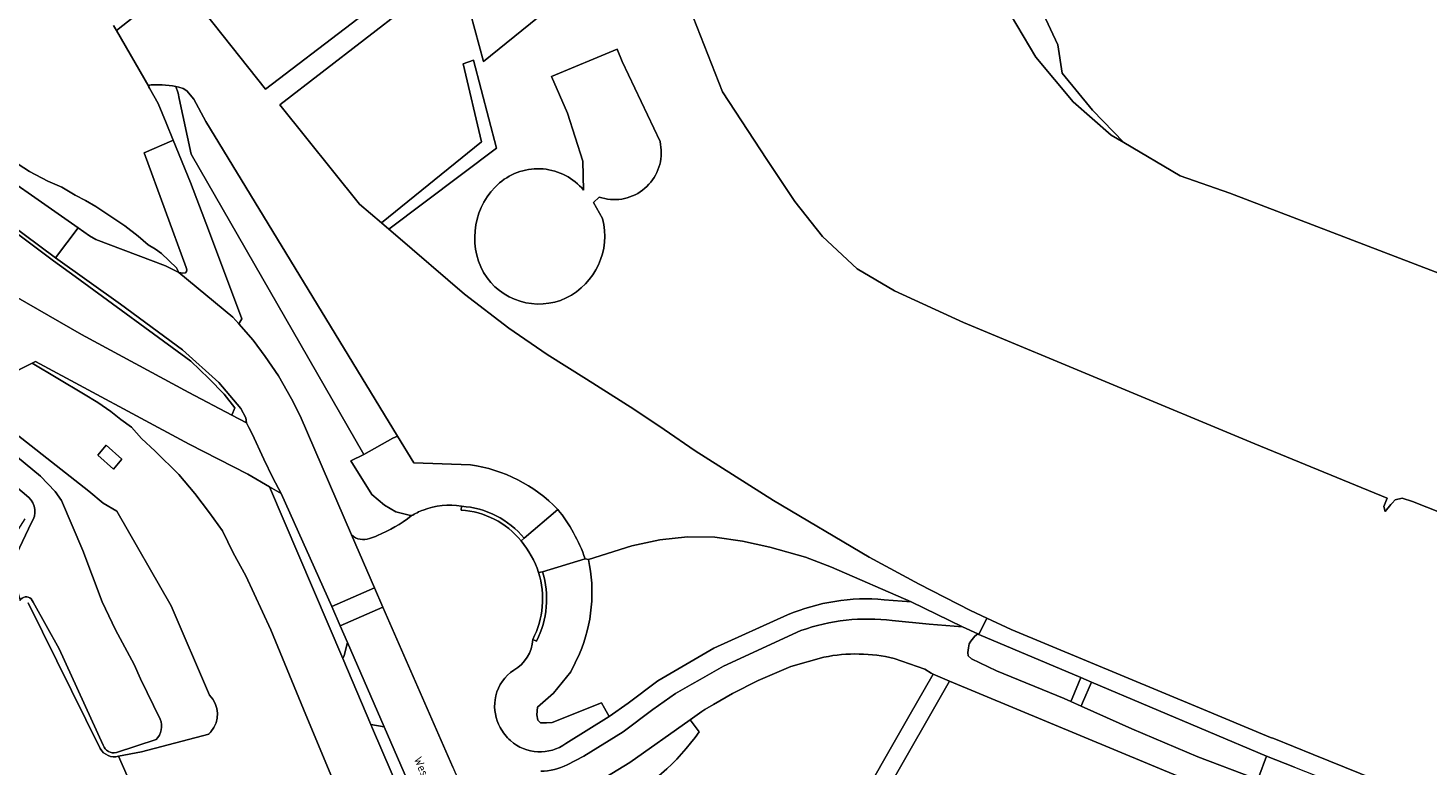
# Model space of a CAD drawing. Header units: metres. Extents: x 149984 to 156489, y 469398 to 478068.
# Tile 602 of 656: x 154035 to 154187, y 474597 to 474676. Entities that reach past the tile are written whole.
import ezdxf
from ezdxf.enums import TextEntityAlignment as Align

# ---------------------------------------------------------------- set-up
doc = ezdxf.new("R2010")
doc.units = ezdxf.units.M
doc.header["$LTSCALE"] = 0.75
for name, color, linetype, lineweight in [('B-WE-GR-GRAS-GV', 252, 'Continuous', 13), ('B-WE-GR-STRUIK-GV', 252, 'Continuous', 13), ('B-WE-GW-TALUD_KRUIN-G', 252, 'Continuous', 18), ('B-WE-IE-TERREINAFSCHEIDING_KUNSTMATIG_MUUR-GV', 252, 'Continuous', 18), ('B-WE-KW-KUNSTWERK_GEMAAL-GV', 6, 'Continuous', 18), ('B-WE-OG-TERREIN_BEGROEID-GV', 252, 'Continuous', 18), ('B-WE-OG-TERREIN_ERF-GV', 252, 'Continuous', 18), ('B-WE-OG-TERREIN_OEVER-GV', 252, 'Continuous', 18), ('B-WE-OG-TERREIN_ONBEGROEID_ZAND-GV', 252, 'Continuous', 18), ('B-WE-OG-TOPOGRAFIE-T18', 7, 'Continuous', 18), ('B-WE-OG-WATER-GV', 252, 'Continuous', 18), ('B-WE-OG-WEG-GV', 252, 'Continuous', 18), ('B-WE-VH-GESLOTENVERHARDING_ASFALT-GV', 252, 'Continuous', 18), ('B-WE-VH-GESLOTENVERHARDING_BETON-GV', 252, 'Continuous', 18), ('B-WE-VH-ONVERHARD_ZAND-GV', 252, 'Continuous', 18), ('B-WE-VH-OPENVERHARDING-GV', 252, 'Continuous', 18), ('B-WE-VH-OPENVERHARDING_BETONSTRAATSTEEN-GV', 252, 'Continuous', 18), ('B-WE-VH-OPENVERHARDING_SIERBESTRATING-GV', 252, 'Continuous', 18), ('B-WE-VH-OPENVERHARDING_STRAATBAKSTEEN-GV', 252, 'Continuous', 18)]:
    doc.layers.add(name, color=color, linetype=linetype, lineweight=lineweight)
doc.styles.add('NLCS-ISO-M500-T18', font='NLCS-ISO.ttf', dxfattribs={"height": 0.9})

msp = doc.modelspace()

# ---------------------------------------------------------------- linework, layer by layer
at = {"layer": 'B-WE-GR-GRAS-GV', "flags": 128}
for points in [[(154043.018, 474598.561), (154035.207, 474614.295)], [(154049.159, 474588.241), (154045.004, 474597.718)]]:
    msp.add_lwpolyline(points, dxfattribs=at)
at = {"layer": 'B-WE-GR-GRAS-GV'}
msp.add_lwpolyline([(154045.004, 474597.718, -0.353414), (154043.018, 474598.561)], format="xyb", dxfattribs=at)
at = {"layer": 'B-WE-GR-STRUIK-GV', "flags": 128}
msp.add_lwpolyline([(154073.401, 474655.345), (154074.19, 474654.667), (154085.831, 474663.424), (154083.359, 474672.925), (154082.242, 474672.517), (154084.232, 474664.09)], close=True, dxfattribs=at)
at = {"layer": 'B-WE-GW-TALUD_KRUIN-G', "flags": 128}
for points in [[(154035.647, 474640.187), (154041.21, 474636.89), (154042.74, 474635.92), (154044.16, 474634.96), (154045.25, 474634.11), (154046.4, 474633.26), (154047.46, 474632.05), (154048.96, 474630.67), (154051.5, 474628.15), (154053.24, 474626.12), (154054.82, 474624.03), (154056.23, 474622.07), (154057.39, 474619.68), (154058.74, 474617.2), (154061.47, 474611.37), (154064.99, 474602.8), (154067.94, 474595.71)], [(154067.94, 474595.71), (154064.99, 474602.8), (154061.47, 474611.37), (154058.74, 474617.2), (154057.39, 474619.68), (154056.23, 474622.07), (154054.82, 474624.03), (154053.24, 474626.12), (154051.5, 474628.15), (154048.96, 474630.67), (154047.46, 474632.05), (154046.4, 474633.26), (154045.25, 474634.11), (154044.16, 474634.96), (154042.74, 474635.92), (154041.21, 474636.89), (154035.647, 474640.187)]]:
    msp.add_lwpolyline(points, dxfattribs=at)
at = {"layer": 'B-WE-IE-TERREINAFSCHEIDING_KUNSTMATIG_MUUR-GV', "flags": 128}
for points in [[(154082.06, 474624.725), (154082.031, 474624.313)], [(154088.496, 474620.991), (154088.838, 474621.278)], [(154090.81, 474617.654), (154090.397, 474617.558)], [(154089.762, 474610.338), (154090.164, 474610.163)]]:
    msp.add_lwpolyline(points, dxfattribs=at)
at = {"layer": 'B-WE-IE-TERREINAFSCHEIDING_KUNSTMATIG_MUUR-GV'}
for points in [[(154082.031, 474624.313, -0.2066829), (154088.496, 474620.991)], [(154088.838, 474621.278, 0.2040822), (154082.06, 474624.725)], [(154090.397, 474617.558, -0.1962528), (154089.762, 474610.338)], [(154090.164, 474610.163, 0.1970332), (154090.81, 474617.654)]]:
    msp.add_lwpolyline(points, format="xyb", dxfattribs=at)
at = {"layer": 'B-WE-KW-KUNSTWERK_GEMAAL-GV', "flags": 128}
msp.add_lwpolyline([(154045.359, 474629.822), (154043.653, 474631.328), (154042.759, 474630.234), (154044.453, 474628.747)], close=True, dxfattribs=at)
at = {"layer": 'B-WE-OG-TERREIN_BEGROEID-GV', "flags": 128}
for points in [[(154101.949, 474686.985), (154084.451, 474672.766), (154083.022, 474677.969)], [(154044.434, 474676.664), (154044.77, 474676.138), (154051.574, 474681.543), (154060.891, 474669.803), (154079.388, 474683.938)], [(154080.727, 474682.245), (154062.415, 474668.09), (154071.03, 474657.381), (154073.401, 474655.345), (154084.232, 474664.09), (154082.242, 474672.517), (154083.359, 474672.925), (154085.831, 474663.424), (154074.19, 474654.667), (154074.911, 474654.048), (154082.39, 474647.625), (154087.184, 474643.964), (154091.313, 474641.132), (154095.584, 474638.471), (154100.669, 474635.231), (154103.977, 474633.004), (154107.317, 474630.716), (154115.785, 474625.359), (154126.132, 474619.212), (154131.507, 474616.32), (154137.056, 474613.465), (154138.821, 474612.634), (154141.463, 474611.391), (154161.834, 474602.938), (154169.508, 474599.753), (154169.84, 474599.619), (154174.125, 474597.885), (154185.792, 474593.166)], [(154196.872, 474620.501), (154184.859, 474625.25), (154183.729, 474625.609), (154182.97, 474625.428), (154182.663, 474625.074), (154182.513, 474624.901), (154181.893, 474624.164), (154181.737, 474624.703), (154182.113, 474625.601), (154167.789, 474631.487), (154136.313, 474644.593), (154128.856, 474648.018), (154124.809, 474650.362), (154121.066, 474653.882), (154118.069, 474657.653), (154115.066, 474662.18), (154110.286, 474669.501), (154105.898, 474680.635)], [(154095.188, 474661.997), (154093.52, 474667.194), (154091.782, 474671.145), (154098.875, 474674.129), (154099.437, 474672.795), (154103.546, 474664.122), (154103.639, 474663.185)], [(154051.428, 474669.356), (154051.192, 474670.066), (154050.841, 474670.152), (154049.725, 474670.277), (154049.163, 474670.253), (154048.765, 474670.253), (154048.523, 474670.277), (154048.352, 474670.23), (154048.297, 474670.175), (154048.266, 474670.082), (154048.274, 474670.004), (154048.352, 474669.902), (154049.273, 474668.232), (154050.154, 474666.149), (154050.887, 474664.274), (154052.761, 474659.703), (154054.711, 474654.608), (154058.336, 474644.983), (154058, 474644.421), (154059.54, 474642.688), (154060.844, 474640.913), (154062.294, 474638.811), (154063.67, 474636.347), (154064.613, 474634.499), (154070.172, 474621.623)], [(154076.631, 474623.686), (154076.682, 474623.726), (154076.547, 474623.737), (154074.971, 474624.113), (154073.739, 474624.827), (154072.364, 474625.98), (154070.097, 474629.636), (154071.496, 474630.329), (154052.86, 474662.78), (154051.555, 474668.773), (154051.428, 474669.356)], [(154095.259, 474658.886), (154095.188, 474661.997)], [(154096.944, 474658.134), (154096.317, 474657.562), (154097.317, 474655.81)], [(154067.94, 474595.71), (154064.99, 474602.8), (154061.47, 474611.37), (154058.74, 474617.2), (154057.39, 474619.68), (154056.23, 474622.07), (154054.82, 474624.03), (154053.24, 474626.12), (154051.5, 474628.15), (154048.96, 474630.67), (154047.46, 474632.05), (154046.4, 474633.26), (154045.25, 474634.11), (154044.16, 474634.96), (154042.74, 474635.92), (154041.21, 474636.89), (154035.647, 474640.187), (154030.144, 474637.419)], [(154076.38, 474591.581), (154072.449, 474600.715), (154072.26, 474601.158), (154069.224, 474608.267), (154061.293, 474626.84), (154058.973, 474628.202), (154052.617, 474631.45), (154036.008, 474640.369), (154035.647, 474640.187), (154041.21, 474636.89), (154042.74, 474635.92), (154044.16, 474634.96), (154045.25, 474634.11), (154046.4, 474633.26), (154047.46, 474632.05), (154048.96, 474630.67), (154051.5, 474628.15), (154053.24, 474626.12), (154054.82, 474624.03), (154056.23, 474622.07), (154057.39, 474619.68), (154058.74, 474617.2), (154061.47, 474611.37), (154064.99, 474602.8), (154067.94, 474595.71)], [(154030.962, 474634.804), (154041.794, 474626.359), (154043.335, 474625.065), (154044.819, 474624.211), (154050.697, 474613.972), (154054.835, 474604.308)], [(154127.735, 474614.63), (154130.65, 474614.387), (154122.032, 474618.157), (154119.237, 474619.233), (154115.371, 474620.321), (154112.438, 474620.959), (154109.458, 474621.371), (154106.504, 474621.434), (154103.509, 474621.095), (154100.467, 474620.435), (154095.783, 474618.983)], [(154094.81, 474608.784), (154093.891, 474606.826), (154091.989, 474604.538), (154090.292, 474603.025), (154090.217, 474602.197), (154090.322, 474601.61), (154090.6, 474601.311), (154091.253, 474601.34), (154091.867, 474601.35), (154097.204, 474603.487), (154097.529, 474602.891), (154098.013, 474602.002), (154100.068, 474603.438), (154103.278, 474605.847), (154109.33, 474609.403), (154117.295, 474612.975)], [(154121.236, 474608.421), (154117.651, 474607.424), (154114.134, 474605.903), (154111.366, 474604.497), (154109.293, 474603.287), (154108.372, 474602.749), (154108.036, 474602.553), (154106.766, 474601.654), (154107.749, 474600.352)], [(154130.28, 474572.019), (154129.914, 474572.507), (154127.467, 474574.835), (154126.282, 474576.134), (154125.387, 474577.442), (154124.597, 474579.075), (154123.921, 474581.287), (154123.561, 474583.403), (154123.543, 474585.273), (154123.736, 474587.134), (154124.184, 474589.46), (154124.895, 474591.866), (154125.72, 474593.797), (154127.809, 474597.475), (154130.425, 474601.996), (154133.025, 474606.598), (154132.835, 474606.68), (154132.121, 474607.129), (154128.834, 474608.28)], [(154134.801, 474605.832), (154128.069, 474594.039)], [(154167.136, 474592.384), (154134.801, 474605.832)], [(154107.749, 474600.352), (154106.766, 474601.654), (154100.236, 474597.032), (154096.186, 474594.565), (154092.479, 474592.953), (154088.705, 474591.533), (154088.496, 474591.454), (154084.672, 474588.526), (154084.606, 474588.477), (154087.03, 474582.928), (154095.64, 474563.22), (154109.126, 474532.764), (154123.182, 474500.287), (154127.244, 474491.02), (154132.301, 474478.979), (154138.76, 474463.689), (154145.419, 474447.963)], [(154054.735, 474600.11), (154047.47, 474598.183), (154045.004, 474597.718), (154049.159, 474588.241), (154052.523, 474590.363), (154055.04, 474591.84), (154057.294, 474593.164)]]:
    msp.add_lwpolyline(points, dxfattribs=at)
for points in [[(154053.127, 474668.716), (154052.378, 474669.606), (154051.965, 474669.879), (154051.512, 474670.004), (154051.192, 474670.066), (154051.428, 474669.356), (154051.555, 474668.773), (154052.86, 474662.78), (154071.496, 474630.329), (154074.654, 474632.07), (154075.134, 474632.313), (154054.425, 474666.3)], [(154045.359, 474629.822), (154044.453, 474628.747), (154042.759, 474630.234), (154043.653, 474631.328)], [(154149.006, 474606.207), (154137.987, 474610.862), (154137.849, 474610.927), (154137.549, 474610.68), (154137.098, 474610.151), (154136.937, 474609.859), (154136.845, 474609.438), (154136.788, 474608.938), (154136.823, 474608.569), (154137.187, 474608.244), (154139.9, 474606.958), (154147.204, 474603.947), (154147.912, 474603.631), (154148.059, 474603.965)], [(154150.137, 474605.73), (154149.191, 474603.49), (154149.03, 474603.132), (154154.498, 474600.69), (154161.644, 474597.653), (154167.728, 474595.344), (154168.163, 474595.334), (154168.219, 474595.495), (154169.076, 474597.73)]]:
    msp.add_lwpolyline(points, close=True, dxfattribs=at)
at = {"layer": 'B-WE-OG-TERREIN_BEGROEID-GV'}
for points in [[(154103.639, 474663.185, -0.5312521), (154096.944, 474658.134)], [(154086.178, 474659.665, -0.4176817), (154095.259, 474658.886)], [(154084.453, 474649.966, -0.3514564), (154086.178, 474659.665)], [(154097.317, 474655.81, -0.3527179), (154093.382, 474647.228)], [(154093.382, 474647.228, -0.3854711), (154084.453, 474649.966)], [(154072.965, 474621.554, 0.0686742), (154076.631, 474623.686)], [(154070.172, 474621.623, 0.2823489), (154072.124, 474621.236)], [(154072.124, 474621.236, 0.0144507), (154072.965, 474621.554)], [(154095.783, 474618.983, -0.1556183), (154094.81, 474608.784)], [(154117.295, 474612.975, -0.1240527), (154127.735, 474614.63)], [(154128.834, 474608.28, 0.1077935), (154121.236, 474608.421)], [(154054.835, 474604.308, -0.3951129), (154054.978, 474600.357)], [(154054.978, 474600.357, -0.028638), (154054.735, 474600.11)], [(154098.664, 474592.372, 0.1169053), (154107.749, 474600.352)], [(154107.749, 474600.352, -0.1169053), (154098.664, 474592.372)]]:
    msp.add_lwpolyline(points, format="xyb", dxfattribs=at)
at = {"layer": 'B-WE-OG-TERREIN_ERF-GV', "flags": 128}
msp.add_lwpolyline([(154033.42, 474662.16), (154035.36, 474660.88), (154037.35, 474659.85), (154038.87, 474659.22), (154040.3, 474658.34), (154041.41, 474657.78), (154042.53, 474657.13), (154045.69, 474655.03), (154047.11, 474653.9), (154048.19, 474652.97), (154048.99, 474652.5), (154049.62, 474652.02), (154051.239, 474650.499), (154051.519, 474649.984), (154051.956, 474649.922), (154052.212, 474649.946), (154052.346, 474650.093), (154052.37, 474650.263), (154052.3, 474650.52), (154047.77, 474662.9), (154050.77, 474664.22), (154050.887, 474664.274), (154050.154, 474666.149), (154049.273, 474668.232), (154048.352, 474669.902), (154048.274, 474670.004), (154048.266, 474670.082), (154044.77, 474676.138), (154044.434, 474676.664)], dxfattribs=at)
at = {"layer": 'B-WE-OG-TERREIN_OEVER-GV', "flags": 128}
for points in [[(154029.358, 474635.197), (154028.107, 474634.483), (154031.327, 474632.273), (154036.547, 474627.969), (154038.136, 474626.33), (154038.83, 474625.344), (154041.129, 474619.931), (154043.24, 474614.381), (154044.658, 474611.388), (154046.692, 474607.618), (154047.376, 474606.094), (154049.498, 474601.721)], [(154054.835, 474604.308), (154050.697, 474613.972), (154044.819, 474624.211), (154043.335, 474625.065), (154041.794, 474626.359), (154030.962, 474634.804)], [(154035.288, 474625.673), (154026.905, 474632.752)], [(154034.879, 474623.371), (154032.84, 474620.18), (154033.346, 474618.283), (154034.306, 474620.226), (154035.575, 474622.983)], [(154043.331, 474598.917), (154038.579, 474609.328), (154035.768, 474614.358), (154035.544, 474614.736)], [(154035.207, 474614.295), (154043.018, 474598.561)], [(154049.049, 474599.509), (154044.769, 474598.107)], [(154045.004, 474597.718), (154047.47, 474598.183), (154054.735, 474600.11)]]:
    msp.add_lwpolyline(points, dxfattribs=at)
at = {"layer": 'B-WE-OG-TERREIN_OEVER-GV'}
for points in [[(154035.575, 474622.983, 0.3841641), (154035.288, 474625.673)], [(154035.544, 474614.736, 0.4819999), (154034.345, 474614.542)], [(154054.978, 474600.357, 0.3951129), (154054.835, 474604.308)], [(154049.498, 474601.721, -0.2942912), (154049.049, 474599.509)], [(154054.735, 474600.11, 0.028638), (154054.978, 474600.357)], [(154043.018, 474598.561, 0.353414), (154045.004, 474597.718)], [(154044.769, 474598.107, -0.3923032), (154043.331, 474598.917)]]:
    msp.add_lwpolyline(points, format="xyb", dxfattribs=at)
at = {"layer": 'B-WE-OG-TERREIN_ONBEGROEID_ZAND-GV', "flags": 128}
msp.add_lwpolyline([(154131.421, 474763.606), (154132.181, 474761.427), (154133.706, 474741.412), (154137.498, 474691.644), (154138.172, 474687.036), (154139.58, 474682.069), (154141.394, 474677.853), (154144.149, 474673.249), (154148.158, 474668.435), (154152.289, 474664.815), (154153.651, 474664.016), (154150.245, 474667.506), (154146.995, 474671.513), (154146.515, 474674.6), (154143.082, 474681.929), (154138.207, 474696.906), (154138.213, 474701.787), (154137.009, 474712.996), (154135.914, 474738.567), (154135.763, 474753.368), (154135.056, 474757.1), (154133.825, 474760.609), (154131.736, 474763.576)], close=True, dxfattribs=at)
at = {"layer": 'B-WE-OG-WATER-GV', "flags": 128}
for points in [[(154143.082, 474681.929), (154146.515, 474674.6), (154146.995, 474671.513), (154150.245, 474667.506), (154153.651, 474664.016), (154159.745, 474660.441), (154165.119, 474658.545), (154290.837, 474610.407), (154508.779, 474854.875)], [(154049.498, 474601.721), (154047.376, 474606.094), (154046.692, 474607.618), (154044.658, 474611.388), (154043.24, 474614.381), (154041.129, 474619.931), (154038.83, 474625.344), (154038.136, 474626.33), (154036.547, 474627.969), (154031.327, 474632.273), (154028.107, 474634.483), (154027.84, 474634.33), (154027.568, 474633.871), (154026.905, 474632.752), (154035.288, 474625.673)], [(154035.575, 474622.983), (154034.306, 474620.226), (154033.346, 474618.283), (154034.345, 474614.542)], [(154035.544, 474614.736), (154035.768, 474614.358), (154038.579, 474609.328), (154043.331, 474598.917)], [(154044.769, 474598.107), (154049.049, 474599.509)]]:
    msp.add_lwpolyline(points, dxfattribs=at)
at = {"layer": 'B-WE-OG-WATER-GV'}
for points in [[(154035.288, 474625.673, -0.3841641), (154035.575, 474622.983)], [(154034.345, 474614.542, -0.4819999), (154035.544, 474614.736)], [(154049.049, 474599.509, 0.2942912), (154049.498, 474601.721)], [(154043.331, 474598.917, 0.3923032), (154044.769, 474598.107)]]:
    msp.add_lwpolyline(points, format="xyb", dxfattribs=at)
at = {"layer": 'B-WE-OG-WEG-GV', "flags": 128}
for points in [[(154029.082, 474650.131), (154041.003, 474643.283), (154052.582, 474637.033), (154057.224, 474634.567), (154057.566, 474635.377), (154056.406, 474636.831), (154054.769, 474638.513), (154052.79, 474640.42), (154040.287, 474649.555), (154037.957, 474651.255), (154016.681, 474667.162)], [(154028.967, 474662.933), (154040.614, 474654.799), (154041.857, 474653.944), (154042.55, 474653.56), (154050.06, 474650.71), (154051.519, 474649.984), (154051.239, 474650.499), (154049.62, 474652.02), (154048.99, 474652.5), (154048.19, 474652.97), (154047.11, 474653.9), (154045.69, 474655.03), (154042.53, 474657.13), (154041.41, 474657.78), (154040.3, 474658.34), (154038.87, 474659.22), (154037.35, 474659.85), (154035.36, 474660.88), (154033.42, 474662.16)]]:
    msp.add_lwpolyline(points, dxfattribs=at)
for points in [[(154068.947, 474611.803), (154068.034, 474613.906), (154062.579, 474626.086), (154061.293, 474626.84), (154069.224, 474608.267), (154069.393, 474608.589), (154069.721, 474610.02)], [(154073.69, 474600.88), (154072.26, 474601.158), (154072.449, 474600.715), (154076.38, 474591.581), (154089.68, 474561.02), (154092.82, 474553.7), (154096.97, 474544.1), (154100.315, 474536.426), (154101.302, 474538.047), (154082.45, 474580.76)]]:
    msp.add_lwpolyline(points, close=True, dxfattribs=at)
at = {"layer": 'B-WE-VH-GESLOTENVERHARDING_ASFALT-GV', "flags": 128}
for points in [[(153923.019, 474739.074), (153934.624, 474730.298), (153939.374, 474726.58), (153964.52, 474707.44), (153974.598, 474699.69), (154000.212, 474680.224), (154005.872, 474675.94), (154024.306, 474661.879), (154038.196, 474651.553), (154040.614, 474654.799), (154028.967, 474662.933), (154012.44, 474675.49), (154000, 474684.966), (153983.02, 474697.9), (153980.34, 474700.21), (153954.1, 474720.03), (153930.27, 474738.3), (153929.159, 474739.133), (153920.539, 474745.599), (153918.302, 474742.641), (153920.026, 474741.337)], [(154054.711, 474654.608), (154052.761, 474659.703), (154050.887, 474664.274), (154050.77, 474664.22), (154047.77, 474662.9), (154052.3, 474650.52), (154052.37, 474650.263), (154052.346, 474650.093), (154052.212, 474649.946), (154051.956, 474649.922), (154051.519, 474649.984), (154057.359, 474645.141), (154058, 474644.421), (154058.336, 474644.983)], [(154057.359, 474645.141), (154051.519, 474649.984), (154050.06, 474650.71), (154042.55, 474653.56), (154041.857, 474653.944), (154040.614, 474654.799), (154038.196, 474651.553), (154045.2, 474646.547), (154051.903, 474641.609), (154055.821, 474638.091), (154058.201, 474635.278), (154058.745, 474634.268), (154058.814, 474633.722), (154059.066, 474633.25), (154059.433, 474632.562), (154060.693, 474629.809), (154061.658, 474627.789), (154062.579, 474626.086), (154068.034, 474613.906), (154072.658, 474615.914), (154070.172, 474621.623), (154064.613, 474634.499), (154063.67, 474636.347), (154062.294, 474638.811), (154060.844, 474640.913), (154059.54, 474642.688), (154058, 474644.421)], [(154073.574, 474613.812), (154072.658, 474615.914), (154068.034, 474613.906), (154068.947, 474611.803)]]:
    msp.add_lwpolyline(points, close=True, dxfattribs=at)
for points in [[(154030.144, 474637.419), (154035.647, 474640.187), (154036.008, 474640.369), (154052.617, 474631.45), (154058.973, 474628.202), (154061.293, 474626.84), (154062.579, 474626.086), (154061.658, 474627.789), (154060.693, 474629.809), (154059.433, 474632.562), (154059.066, 474633.25), (154058.814, 474633.722), (154057.224, 474634.567), (154052.582, 474637.033), (154041.003, 474643.283), (154029.082, 474650.131)], [(154081.106, 474596.515), (154073.574, 474613.812), (154068.947, 474611.803), (154069.721, 474610.02), (154073.69, 474600.88), (154082.45, 474580.76)], [(154137.849, 474610.927), (154136.191, 474611.714), (154132.595, 474611.986), (154128.619, 474612.369)], [(154197.107, 474588.983), (154185.792, 474593.166), (154174.125, 474597.885), (154169.84, 474599.619), (154169.508, 474599.753), (154161.834, 474602.938), (154141.463, 474611.391), (154138.821, 474612.634), (154137.987, 474610.862), (154149.006, 474606.207), (154150.137, 474605.73), (154169.076, 474597.73), (154172.088, 474596.541), (154184.629, 474591.59), (154190.279, 474589.491)], [(154118.751, 474611.287), (154110.377, 474607.431), (154107.845, 474605.999), (154106.946, 474605.491), (154105.19, 474604.498), (154102.757, 474602.762), (154099.531, 474600.364), (154095.298, 474597.717), (154093.489, 474596.778)], [(154128.834, 474608.28), (154132.121, 474607.129), (154132.835, 474606.68), (154133.025, 474606.598), (154134.801, 474605.832), (154167.136, 474592.384), (154168.163, 474595.334), (154167.728, 474595.344), (154161.644, 474597.653), (154154.498, 474600.69), (154149.03, 474603.132), (154147.912, 474603.631), (154147.204, 474603.947), (154139.9, 474606.958), (154137.187, 474608.244), (154136.823, 474608.569), (154136.788, 474608.938), (154136.845, 474609.438), (154136.937, 474609.859), (154137.098, 474610.151), (154137.549, 474610.68), (154137.849, 474610.927)], [(154081.106, 474596.515), (154084.606, 474588.477), (154084.672, 474588.526), (154088.496, 474591.454), (154088.705, 474591.533), (154092.479, 474592.953), (154096.186, 474594.565), (154100.236, 474597.032), (154106.766, 474601.654), (154108.036, 474602.553), (154108.372, 474602.749), (154109.293, 474603.287), (154111.366, 474604.497), (154114.134, 474605.903), (154117.651, 474607.424), (154121.236, 474608.421)], [(154172.088, 474596.541), (154169.076, 474597.73), (154168.219, 474595.495)]]:
    msp.add_lwpolyline(points, dxfattribs=at)
at = {"layer": 'B-WE-VH-GESLOTENVERHARDING_ASFALT-GV'}
for points in [[(154128.619, 474612.369, 0.1191627), (154118.751, 474611.287)], [(154121.236, 474608.421, -0.1077935), (154128.834, 474608.28)], [(154093.489, 474596.778, -0.1120414), (154090.634, 474596.104)]]:
    msp.add_lwpolyline(points, format="xyb", dxfattribs=at)
at = {"layer": 'B-WE-VH-GESLOTENVERHARDING_BETON-GV', "flags": 128}
msp.add_lwpolyline([(154016.681, 474667.162), (154037.957, 474651.255), (154040.287, 474649.555), (154052.79, 474640.42), (154054.769, 474638.513), (154056.406, 474636.831), (154057.566, 474635.377), (154057.224, 474634.567), (154058.814, 474633.722), (154058.745, 474634.268), (154058.201, 474635.278), (154055.821, 474638.091), (154051.903, 474641.609), (154045.2, 474646.547), (154038.196, 474651.553), (154024.306, 474661.879)], dxfattribs=at)
at = {"layer": 'B-WE-VH-ONVERHARD_ZAND-GV', "flags": 128}
msp.add_lwpolyline([(154079.388, 474683.938), (154080.727, 474682.245), (154083.022, 474677.969), (154084.451, 474672.766), (154101.949, 474686.985), (154087.003, 474706.582), (154070.448, 474693.385)], close=True, dxfattribs=at)
for points in [[(154105.898, 474680.635), (154110.286, 474669.501), (154115.066, 474662.18), (154118.069, 474657.653), (154121.066, 474653.882), (154124.809, 474650.362), (154128.856, 474648.018), (154136.313, 474644.593), (154167.789, 474631.487), (154182.113, 474625.601), (154181.737, 474624.703), (154181.893, 474624.164), (154182.513, 474624.901), (154182.663, 474625.074), (154182.97, 474625.428), (154183.729, 474625.609), (154184.859, 474625.25), (154196.872, 474620.501)], [(154290.837, 474610.407), (154165.119, 474658.545), (154159.745, 474660.441), (154153.651, 474664.016), (154152.289, 474664.815), (154148.158, 474668.435), (154144.149, 474673.249), (154141.394, 474677.853)], [(154103.639, 474663.185), (154103.546, 474664.122), (154099.437, 474672.795), (154098.875, 474674.129), (154091.782, 474671.145), (154093.52, 474667.194), (154095.188, 474661.997)], [(154095.188, 474661.997), (154095.259, 474658.886)], [(154097.317, 474655.81), (154096.317, 474657.562), (154096.944, 474658.134)]]:
    msp.add_lwpolyline(points, dxfattribs=at)
at = {"layer": 'B-WE-VH-ONVERHARD_ZAND-GV'}
for points in [[(154096.944, 474658.134, 0.5312521), (154103.639, 474663.185)], [(154095.259, 474658.886, 0.4176817), (154086.178, 474659.665)], [(154086.178, 474659.665, 0.3514564), (154084.453, 474649.966)], [(154093.382, 474647.228, 0.3527179), (154097.317, 474655.81)], [(154084.453, 474649.966, 0.3854711), (154093.382, 474647.228)]]:
    msp.add_lwpolyline(points, format="xyb", dxfattribs=at)
at = {"layer": 'B-WE-VH-OPENVERHARDING-GV', "flags": 128}
msp.add_lwpolyline([(154069.721, 474610.02), (154069.393, 474608.589), (154069.224, 474608.267), (154072.26, 474601.158), (154073.69, 474600.88)], close=True, dxfattribs=at)
at = {"layer": 'B-WE-VH-OPENVERHARDING_BETONSTRAATSTEEN-GV', "flags": 128}
for points in [[(154079.388, 474683.938), (154060.891, 474669.803), (154051.574, 474681.543), (154044.77, 474676.138)], [(154095.42, 474619.037), (154095.783, 474618.983), (154100.467, 474620.435), (154103.509, 474621.095), (154106.504, 474621.434), (154109.458, 474621.371), (154112.438, 474620.959), (154115.371, 474620.321), (154119.237, 474619.233), (154122.032, 474618.157), (154130.65, 474614.387), (154136.191, 474611.714), (154137.849, 474610.927), (154137.987, 474610.862), (154138.821, 474612.634), (154137.056, 474613.465), (154131.507, 474616.32), (154126.132, 474619.212), (154115.785, 474625.359), (154107.317, 474630.716), (154103.977, 474633.004), (154100.669, 474635.231), (154095.584, 474638.471), (154091.313, 474641.132), (154087.184, 474643.964), (154082.39, 474647.625), (154074.911, 474654.048), (154074.19, 474654.667), (154073.401, 474655.345), (154071.03, 474657.381), (154062.415, 474668.09), (154080.727, 474682.245)], [(154044.77, 474676.138), (154048.266, 474670.082), (154048.297, 474670.175), (154048.352, 474670.23), (154048.523, 474670.277), (154048.765, 474670.253), (154049.163, 474670.253), (154049.725, 474670.277), (154050.841, 474670.152), (154051.192, 474670.066), (154051.512, 474670.004), (154051.965, 474669.879), (154052.378, 474669.606), (154053.127, 474668.716), (154054.425, 474666.3), (154075.134, 474632.313), (154076.904, 474629.408), (154083.02, 474629.2)], [(154082.031, 474624.313), (154082.06, 474624.725)], [(154070.172, 474621.623), (154072.658, 474615.914), (154073.574, 474613.812), (154081.106, 474596.515)], [(154128.619, 474612.369), (154132.595, 474611.986), (154136.191, 474611.714), (154130.65, 474614.387), (154127.735, 474614.63)], [(154117.295, 474612.975), (154109.33, 474609.403), (154103.278, 474605.847), (154100.068, 474603.438), (154098.013, 474602.002), (154093.348, 474599.097)], [(154093.489, 474596.778), (154095.298, 474597.717), (154099.531, 474600.364), (154102.757, 474602.762), (154105.19, 474604.498), (154106.946, 474605.491), (154107.845, 474605.999), (154110.377, 474607.431), (154118.751, 474611.287)], [(154087.358, 474606.764), (154087.716, 474607.029)], [(154134.801, 474605.832), (154133.025, 474606.598), (154130.425, 474601.996), (154127.809, 474597.475), (154125.72, 474593.797), (154124.895, 474591.866), (154124.184, 474589.46), (154123.736, 474587.134), (154123.543, 474585.273), (154123.561, 474583.403), (154123.921, 474581.287), (154124.597, 474579.075), (154125.387, 474577.442), (154126.282, 474576.134), (154127.467, 474574.835), (154129.914, 474572.507), (154130.28, 474572.019)], [(154128.069, 474594.039), (154134.801, 474605.832)]]:
    msp.add_lwpolyline(points, dxfattribs=at)
at = {"layer": 'B-WE-VH-OPENVERHARDING_BETONSTRAATSTEEN-GV'}
for points in [[(154083.02, 474629.2, -0.1672004), (154092.467, 474624.392)], [(154076.631, 474623.686, -0.0686742), (154072.965, 474621.554)], [(154077.923, 474624.314, 0.0448332), (154076.631, 474623.686)], [(154082.06, 474624.725, 0.132237), (154077.923, 474624.314)], [(154088.496, 474620.991, 0.2066829), (154082.031, 474624.313)], [(154092.467, 474624.392, -0.0880553), (154095.42, 474619.037)], [(154072.124, 474621.236, -0.2823489), (154070.172, 474621.623)], [(154072.965, 474621.554, -0.0144507), (154072.124, 474621.236)], [(154090.397, 474617.558, 0.0911342), (154088.496, 474620.991)], [(154089.762, 474610.338, 0.1962528), (154090.397, 474617.558)], [(154127.735, 474614.63, 0.1240527), (154117.295, 474612.975)], [(154118.751, 474611.287, -0.1191627), (154128.619, 474612.369)], [(154087.716, 474607.029, 0.2575062), (154089.762, 474610.338)], [(154085.686, 474603.825, -0.1879604), (154087.358, 474606.764)], [(154086.254, 474600.831, -0.1683602), (154085.686, 474603.825)], [(154087.351, 474599.399, -0.09535), (154086.254, 474600.831)], [(154093.348, 474599.097, -0.3525141), (154087.351, 474599.399)], [(154090.634, 474596.104, 0.1120414), (154093.489, 474596.778)]]:
    msp.add_lwpolyline(points, format="xyb", dxfattribs=at)
at = {"layer": 'B-WE-VH-OPENVERHARDING_BETONSTRAATSTEEN-GV', "flags": 128}
msp.add_lwpolyline([(154150.137, 474605.73), (154149.006, 474606.207), (154148.059, 474603.965), (154147.912, 474603.631), (154149.03, 474603.132), (154149.191, 474603.49)], close=True, dxfattribs=at)
at = {"layer": 'B-WE-VH-OPENVERHARDING_SIERBESTRATING-GV', "flags": 128}
for points in [[(154083.02, 474629.2), (154076.904, 474629.408), (154075.134, 474632.313), (154074.654, 474632.07), (154071.496, 474630.329)], [(154071.496, 474630.329), (154070.097, 474629.636), (154072.364, 474625.98), (154073.739, 474624.827), (154074.971, 474624.113), (154076.547, 474623.737), (154076.682, 474623.726), (154076.631, 474623.686)], [(154088.838, 474621.278), (154092.467, 474624.392)], [(154095.783, 474618.983), (154095.42, 474619.037), (154090.81, 474617.654)], [(154090.164, 474610.163), (154089.762, 474610.338)], [(154093.348, 474599.097), (154098.013, 474602.002), (154097.529, 474602.891), (154097.204, 474603.487), (154091.867, 474601.35), (154091.253, 474601.34), (154090.6, 474601.311), (154090.322, 474601.61), (154090.217, 474602.197), (154090.292, 474603.025), (154091.989, 474604.538), (154093.891, 474606.826), (154094.81, 474608.784)], [(154087.716, 474607.029), (154087.358, 474606.764)]]:
    msp.add_lwpolyline(points, dxfattribs=at)
at = {"layer": 'B-WE-VH-OPENVERHARDING_SIERBESTRATING-GV'}
for points in [[(154092.467, 474624.392, 0.1672004), (154083.02, 474629.2)], [(154076.631, 474623.686, -0.0448332), (154077.923, 474624.314)], [(154077.923, 474624.314, -0.132237), (154082.06, 474624.725)], [(154082.06, 474624.725, -0.2040822), (154088.838, 474621.278)], [(154094.81, 474608.784, 0.1556183), (154095.783, 474618.983)], [(154090.81, 474617.654, -0.1970332), (154090.164, 474610.163)], [(154089.762, 474610.338, -0.2575062), (154087.716, 474607.029)], [(154087.358, 474606.764, 0.1879604), (154085.686, 474603.825)], [(154085.686, 474603.825, 0.1683602), (154086.254, 474600.831)], [(154086.254, 474600.831, 0.09535), (154087.351, 474599.399)], [(154087.351, 474599.399, 0.3525141), (154093.348, 474599.097)]]:
    msp.add_lwpolyline(points, format="xyb", dxfattribs=at)
at = {"layer": 'B-WE-VH-OPENVERHARDING_STRAATBAKSTEEN-GV', "flags": 128}
for points in [[(154092.467, 474624.392), (154088.838, 474621.278), (154088.496, 474620.991)], [(154090.81, 474617.654), (154095.42, 474619.037)], [(154090.397, 474617.558), (154090.81, 474617.654)]]:
    msp.add_lwpolyline(points, dxfattribs=at)
at = {"layer": 'B-WE-VH-OPENVERHARDING_STRAATBAKSTEEN-GV'}
for points in [[(154095.42, 474619.037, 0.0880553), (154092.467, 474624.392)], [(154088.496, 474620.991, -0.0911342), (154090.397, 474617.558)]]:
    msp.add_lwpolyline(points, format="xyb", dxfattribs=at)

# ---------------------------------------------------------------- texts
at = {"layer": 'B-WE-OG-TOPOGRAFIE-T18', "style": 'NLCS-ISO-M500-T18'}
msp.add_text('Westdijk', height=0.9, rotation=293.3, dxfattribs=at).set_placement((154078.052, 474595.522), align=Align.MIDDLE)

doc.saveas('drawing.dxf')
